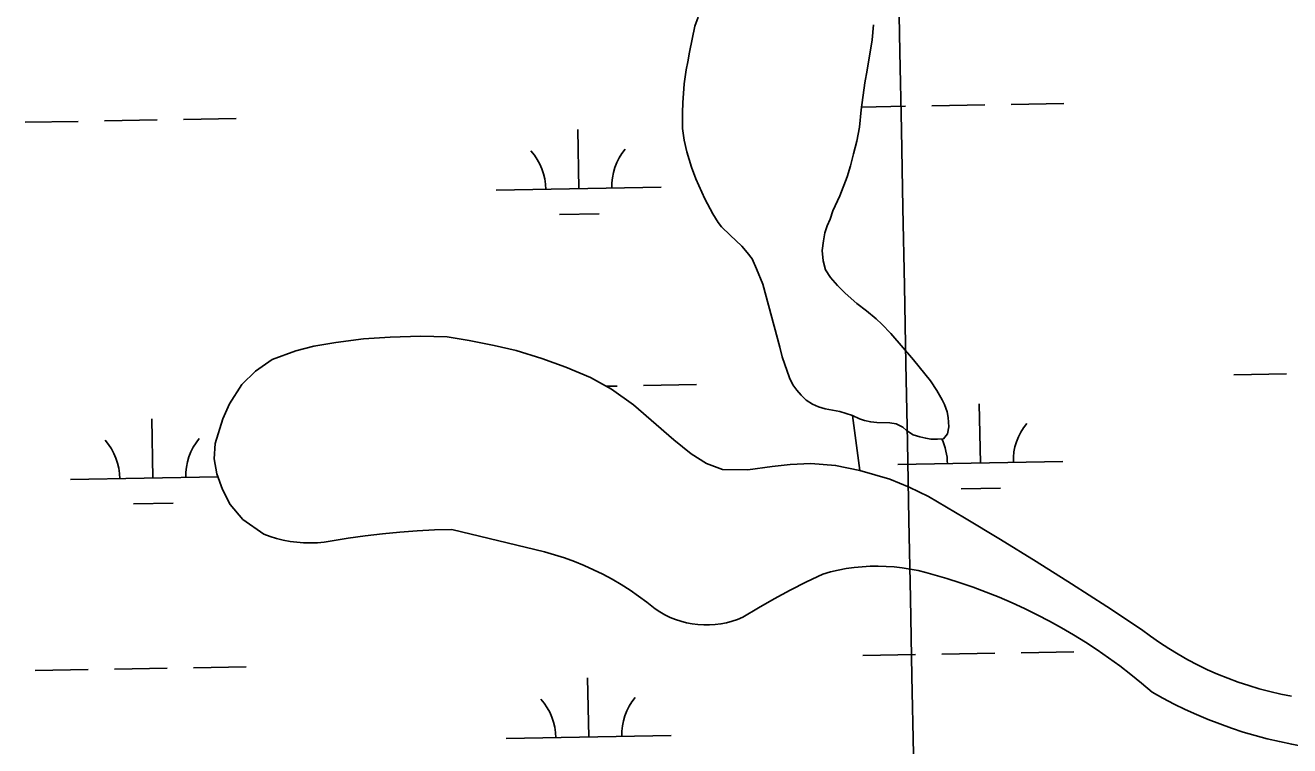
# Model space of a CAD drawing. Extents: x 3957609 to 3995875, y 234277 to 260273.
# Drawn here: x 3982346 to 3983113, y 254072 to 254509 of the extents above; entities that cross this region are included whole.
import ezdxf

# ---------------------------------------------------------------- set-up
doc = ezdxf.new("R2010")
doc.units = 0
for name, color, linetype in [('V-GRID-MAJR', 7, 'Continuous'), ('V-TOPO-SHOR', 7, 'Continuous'), ('V-WETL-SWMP', 7, 'Continuous')]:
    doc.layers.add(name, color=color, linetype=linetype)

msp = doc.modelspace()

# ---------------------------------------------------------------- linework, layer by layer
at = {"layer": 'V-GRID-MAJR'}
msp.add_spline([(3983152.998, 240103.582), (3983094.879, 243130.385), (3982978.522, 249190.173), (3982862.165, 255249.95), (3982803.928, 258282.928)], degree=3, dxfattribs=at)
at = {"layer": 'V-TOPO-SHOR'}
msp.add_line((3982847.891, 254271.792), (3982852.321, 254238.483), dxfattribs=at)
for points in [[(3982754.295, 254513.591), (3982752.393, 254508.023), (3982749.01, 254492.265), (3982748.09, 254486.353), (3982747.025, 254481.593), (3982745.901, 254473.047), (3982745.055, 254461.533), (3982744.799, 254455.772), (3982744.803, 254445.89), (3982745.843, 254438.958), (3982747.375, 254431.849), (3982750.191, 254422.582), (3982752.876, 254415.457), (3982758.281, 254403.347), (3982763.237, 254394.209), (3982766.446, 254388.886), (3982768.38, 254386.22)], [(3982847.891, 254271.792), (3982852.145, 254269.912), (3982855.256, 254268.873), (3982859.03, 254267.989), (3982862.647, 254267.602), (3982870.55, 254267.475), (3982874.327, 254266.754), (3982878.41, 254264.712), (3982880.684, 254262.699), (3982884.759, 254260.163), (3982888.693, 254258.947), (3982892.302, 254258.064), (3982895.423, 254257.519), (3982899.54, 254257.454), (3982903.003, 254257.726), (3982905.52, 254260.651), (3982906.249, 254264.923), (3982906.011, 254270.69), (3982905.407, 254274.157), (3982903.666, 254278.468), (3982902.233, 254281.456), (3982899.028, 254286.943), (3982895.171, 254292.933), (3982885.001, 254305.615), (3982871.095, 254321.648), (3982865.752, 254327.336), (3982862.344, 254330.518), (3982856.495, 254335.39), (3982850.472, 254339.769), (3982843.49, 254345.977), (3982838.792, 254350.828), (3982834.587, 254355.672), (3982831.532, 254360.167), (3982830.137, 254365.625), (3982829.58, 254371.892), (3982830.334, 254377.809), (3982831.237, 254382.734), (3982832.619, 254386.83), (3982834.333, 254390.92), (3982836.062, 254395.999), (3982840.162, 254405.156), (3982844.629, 254416.61), (3982846.714, 254423.33), (3982848.477, 254430.549), (3982850.578, 254438.255), (3982852.198, 254446.793), (3982853.191, 254457.316), (3982855.43, 254473.585), (3982856.872, 254481.302), (3982859.806, 254499.865), (3982860.611, 254508.911)], [(3982768.38, 254386.22), (3982773.735, 254381.358), (3982780.872, 254374.491), (3982783.942, 254370.817), (3982787.006, 254366.815), (3982789.709, 254360.843), (3982793.513, 254351.557), (3982803.931, 254313.346), (3982805.317, 254307.394), (3982809.725, 254294.805), (3982811.795, 254290.49), (3982814.214, 254287.158), (3982816.798, 254284.152), (3982819.881, 254281.139), (3982823.631, 254278.771), (3982827.391, 254277.063), (3982831.323, 254275.847), (3982840.191, 254274.223), (3982847.891, 254271.792)], [(3982477.596, 254290.722), (3982485.985, 254298.844), (3982495.916, 254305.823), (3982510.284, 254311.171), (3982521.264, 254313.895), (3982534.688, 254316.133), (3982551.46, 254318.316), (3982567.544, 254319.398), (3982585.852, 254319.994), (3982602.135, 254319.508), (3982615.488, 254317.284), (3982630.615, 254314.362), (3982643.953, 254311.247), (3982659.5, 254306.532), (3982674.141, 254301.162), (3982688.991, 254294.899), (3982701.818, 254287.774), (3982715.056, 254278.411), (3982739.482, 254257.04), (3982750.056, 254248.613), (3982759.334, 254242.661), (3982769.096, 254239.157), (3982784.489, 254238.907), (3982799.249, 254240.902), (3982810.204, 254242.063), (3982822.711, 254242.755), (3982837.643, 254241.621), (3982852.321, 254238.483)], [(3983029.565, 254103.962), (3983023.153, 254109.439), (3983016.605, 254114.751), (3983009.927, 254119.898), (3983003.121, 254124.877), (3982996.195, 254129.681), (3982989.148, 254134.312), (3982981.988, 254138.764), (3982974.72, 254143.036), (3982967.345, 254147.126), (3982959.87, 254151.027), (3982952.3, 254154.74), (3982944.641, 254158.263), (3982936.893, 254161.593), (3982929.068, 254164.729), (3982921.164, 254167.667), (3982913.19, 254170.406), (3982905.149, 254172.943), (3982892.37, 254176.627), (3982887.641, 254177.776), (3982882.867, 254178.725), (3982878.056, 254179.47), (3982873.219, 254180.013), (3982868.363, 254180.351), (3982863.497, 254180.484), (3982858.631, 254180.41), (3982853.771, 254180.134), (3982848.927, 254179.65), (3982844.108, 254178.962), (3982839.322, 254178.073), (3982834.579, 254176.984), (3982829.885, 254175.694), (3982819.954, 254170.924), (3982810.144, 254165.912), (3982800.459, 254160.665), (3982790.903, 254155.185), (3982781.485, 254149.473), (3982778.249, 254148.148), (3982774.935, 254147.034), (3982771.556, 254146.135), (3982768.126, 254145.457), (3982764.658, 254145.002), (3982761.171, 254144.773), (3982757.675, 254144.767), (3982754.185, 254144.988), (3982750.718, 254145.432), (3982747.285, 254146.102), (3982743.904, 254146.991), (3982740.586, 254148.095), (3982737.348, 254149.412), (3982734.2, 254150.933), (3982731.157, 254152.656), (3982728.233, 254154.57), (3982723.291, 254158.537), (3982718.208, 254162.32), (3982712.989, 254165.914), (3982707.644, 254169.318), (3982702.18, 254172.523), (3982696.599, 254175.53), (3982690.916, 254178.327), (3982685.132, 254180.918), (3982679.261, 254183.296), (3982673.303, 254185.458), (3982667.274, 254187.404), (3982661.175, 254189.126), (3982604.937, 254202.754), (3982594.412, 254202.399), (3982583.898, 254201.826), (3982573.398, 254201.035), (3982562.916, 254200.024), (3982552.457, 254198.793), (3982542.026, 254197.345), (3982527.522, 254195.068), (3982523.388, 254194.685), (3982519.238, 254194.535), (3982515.087, 254194.615), (3982510.948, 254194.928), (3982506.832, 254195.471), (3982502.752, 254196.245), (3982498.721, 254197.245), (3982494.752, 254198.465), (3982490.859, 254199.907), (3982478.284, 254208.814), (3982470.619, 254217.864), (3982465.855, 254226.867), (3982462.439, 254236.517), (3982460.801, 254245.471), (3982461.397, 254254.832), (3982466.105, 254269.932), (3982470.043, 254279.017), (3982477.596, 254290.722)], [(3982852.321, 254238.483), (3982870.536, 254233.279), (3982882.283, 254228.405), (3982894.018, 254222.636), (3982915.891, 254209.735), (3982937.632, 254196.62), (3982959.243, 254183.285), (3982980.718, 254169.738), (3983002.058, 254155.973), (3983023.261, 254142), (3983028.615, 254137.98), (3983034.095, 254134.133), (3983039.697, 254130.466), (3983045.415, 254126.982), (3983051.241, 254123.683), (3983057.172, 254120.574), (3983063.199, 254117.659), (3983069.319, 254114.94), (3983075.52, 254112.421), (3983081.801, 254110.1), (3983088.154, 254107.987), (3983094.573, 254106.078), (3983101.048, 254104.376), (3983107.578, 254102.885), (3983114.15, 254101.607)], [(3983029.565, 254103.962), (3983036.175, 254100.29), (3983042.884, 254096.799), (3983049.685, 254093.494), (3983056.575, 254090.377), (3983063.548, 254087.451), (3983070.599, 254084.717), (3983077.722, 254082.178), (3983084.912, 254079.835), (3983092.164, 254077.691), (3983099.472, 254075.747), (3983106.831, 254074.004), (3983114.234, 254072.464), (3983121.678, 254071.127)]]:
    msp.add_lwpolyline(points, dxfattribs=at)
at = {"layer": 'V-WETL-SWMP'}
for p, q in [((3982853.415, 254458.941), (3982880.103, 254459.426)), ((3982896.1, 254459.717), (3982928.095, 254460.299)), ((3982944.093, 254460.59), (3982976.087, 254461.172)), ((3982346.283, 254449.72), (3982378.278, 254450.302)), ((3982394.275, 254450.593), (3982426.27, 254451.174)), ((3982442.267, 254451.465), (3982474.262, 254452.047)), ((3982681.916, 254409.385), (3982681.262, 254445.379)), ((3982631.924, 254408.476), (3982731.908, 254410.294)), ((3982670.199, 254393.738), (3982694.195, 254394.175)), ((3983079.098, 254296.516), (3983111.092, 254297.098)), ((3982698.537, 254289.596), (3982705.252, 254289.718)), ((3982721.249, 254290.009), (3982753.244, 254290.591)), ((3982925.454, 254242.972), (3982924.799, 254278.966)), ((3982423.629, 254233.847), (3982422.974, 254269.841)), ((3982875.462, 254242.063), (3982975.446, 254243.881)), ((3982373.637, 254232.938), (3982463.131, 254234.566)), ((3982913.736, 254227.325), (3982937.732, 254227.762)), ((3982411.911, 254218.201), (3982435.907, 254218.637)), ((3982902.149, 254127.097), (3982934.143, 254127.679)), ((3982950.141, 254127.97), (3982982.135, 254128.552)), ((3982854.156, 254126.225), (3982886.151, 254126.806)), ((3982352.331, 254117.1), (3982384.326, 254117.682)), ((3982400.323, 254117.972), (3982432.318, 254118.554)), ((3982448.316, 254118.845), (3982480.31, 254119.427)), ((3982687.964, 254076.765), (3982687.31, 254112.759)), ((3982637.972, 254075.856), (3982737.956, 254077.674))]:
    msp.add_line(p, q, dxfattribs=at)
for points in [[(3982754.295, 254513.591), (3982752.393, 254508.022), (3982749.01, 254492.266), (3982748.091, 254486.352), (3982747.026, 254481.593), (3982745.9, 254473.047), (3982745.055, 254461.532), (3982744.798, 254455.772), (3982744.803, 254445.89), (3982745.844, 254438.957), (3982747.376, 254431.85), (3982750.191, 254422.582), (3982752.876, 254415.456), (3982758.28, 254403.347), (3982763.238, 254394.208), (3982766.446, 254388.886), (3982768.379, 254386.22)], [(3982847.892, 254271.792), (3982852.144, 254269.912), (3982855.256, 254268.874), (3982859.03, 254267.989), (3982862.647, 254267.601), (3982870.55, 254267.474), (3982874.326, 254266.754), (3982878.411, 254264.712), (3982880.684, 254262.699), (3982884.76, 254260.163), (3982888.694, 254258.946), (3982892.303, 254258.065), (3982895.423, 254257.52), (3982899.539, 254257.454), (3982903.002, 254257.727), (3982905.52, 254260.651), (3982906.248, 254264.922), (3982906.011, 254270.69), (3982905.408, 254274.158), (3982903.666, 254278.468), (3982902.232, 254281.456), (3982899.027, 254286.942), (3982895.171, 254292.934), (3982885, 254305.614), (3982871.095, 254321.649), (3982865.752, 254327.335), (3982862.344, 254330.519), (3982856.494, 254335.39), (3982850.471, 254339.769), (3982843.489, 254345.976), (3982838.792, 254350.828), (3982834.588, 254355.671), (3982831.531, 254360.168), (3982830.137, 254365.625), (3982829.579, 254371.892), (3982830.333, 254377.809), (3982831.236, 254382.735), (3982832.62, 254386.83), (3982834.333, 254390.92), (3982836.062, 254395.998), (3982840.162, 254405.155), (3982844.629, 254416.611), (3982846.714, 254423.33), (3982848.477, 254430.548), (3982850.578, 254438.255), (3982852.198, 254446.793), (3982853.191, 254457.317), (3982855.43, 254473.586), (3982856.872, 254481.303), (3982859.807, 254499.866), (3982860.612, 254508.911)], [(3982768.379, 254386.22), (3982773.736, 254381.358), (3982780.872, 254374.49), (3982783.942, 254370.817), (3982787.006, 254366.815), (3982789.71, 254360.842), (3982793.512, 254351.558), (3982803.93, 254313.346), (3982805.317, 254307.394), (3982809.725, 254294.806), (3982811.796, 254290.491), (3982814.213, 254287.158), (3982816.799, 254284.152), (3982819.88, 254281.138), (3982823.63, 254278.771), (3982827.39, 254277.064), (3982831.323, 254275.847), (3982840.191, 254274.222), (3982847.892, 254271.792)], [(3983088.155, 254107.986), (3983081.802, 254110.101), (3983075.521, 254112.42), (3983069.318, 254114.94), (3983063.2, 254117.659), (3983057.172, 254120.574), (3983051.242, 254123.683), (3983045.415, 254126.981), (3983039.697, 254130.466), (3983034.095, 254134.133), (3983028.615, 254137.979), (3983023.261, 254142), (3983002.059, 254155.974), (3982980.719, 254169.737), (3982959.243, 254183.285), (3982937.632, 254196.619), (3982915.89, 254209.736), (3982894.018, 254222.636), (3982882.284, 254228.404), (3982870.535, 254233.28), (3982852.321, 254238.483), (3982837.643, 254241.621), (3982822.71, 254242.755), (3982810.203, 254242.064), (3982799.249, 254240.902), (3982784.489, 254238.908), (3982769.096, 254239.157), (3982759.333, 254242.661), (3982750.057, 254248.613), (3982739.482, 254257.04), (3982715.056, 254278.411), (3982701.818, 254287.774), (3982688.99, 254294.899), (3982674.14, 254301.163), (3982659.499, 254306.532), (3982643.954, 254311.246), (3982630.615, 254314.362), (3982615.488, 254317.284), (3982602.135, 254319.508), (3982585.852, 254319.994), (3982567.544, 254319.397), (3982551.46, 254318.317), (3982534.688, 254316.133), (3982521.263, 254313.895), (3982510.284, 254311.171), (3982495.916, 254305.824), (3982485.985, 254298.844), (3982477.597, 254290.722), (3982470.044, 254279.017), (3982466.104, 254269.932), (3982461.397, 254254.833), (3982460.8, 254245.47), (3982462.44, 254236.518), (3982465.855, 254226.867), (3982470.619, 254217.864), (3982478.284, 254208.814), (3982490.86, 254199.908), (3982494.753, 254198.466), (3982498.721, 254197.244), (3982502.751, 254196.245), (3982506.831, 254195.472), (3982510.947, 254194.929), (3982515.087, 254194.616), (3982519.238, 254194.535), (3982523.387, 254194.685), (3982527.522, 254195.068), (3982542.026, 254197.345), (3982552.457, 254198.793), (3982562.915, 254200.023), (3982573.397, 254201.035), (3982583.897, 254201.827), (3982594.412, 254202.4), (3982604.937, 254202.754), (3982661.175, 254189.126), (3982667.273, 254187.403), (3982673.304, 254185.459), (3982679.26, 254183.296), (3982685.133, 254180.918), (3982690.916, 254178.328), (3982696.6, 254175.529), (3982702.179, 254172.524), (3982707.645, 254169.318), (3982712.99, 254165.915), (3982718.208, 254162.32), (3982723.291, 254158.537), (3982728.233, 254154.571), (3982731.158, 254152.656), (3982734.201, 254150.933), (3982737.348, 254149.411), (3982740.587, 254148.094), (3982743.904, 254146.99), (3982747.285, 254146.101), (3982750.717, 254145.433), (3982754.185, 254144.988), (3982757.674, 254144.767), (3982761.171, 254144.772), (3982764.659, 254145.002), (3982768.126, 254145.457), (3982771.556, 254146.135), (3982774.935, 254147.033), (3982778.249, 254148.147)], [(3982778.249, 254148.147), (3982781.484, 254149.472), (3982790.903, 254155.184), (3982800.459, 254160.665), (3982810.145, 254165.912), (3982819.955, 254170.923), (3982829.885, 254175.693), (3982834.579, 254176.983), (3982839.322, 254178.074), (3982844.108, 254178.963), (3982848.927, 254179.65), (3982853.77, 254180.133), (3982858.63, 254180.411), (3982863.497, 254180.484), (3982868.363, 254180.351), (3982873.218, 254180.013), (3982878.056, 254179.471), (3982882.866, 254178.724), (3982887.64, 254177.776), (3982892.37, 254176.627), (3982905.149, 254172.943), (3982913.189, 254170.405), (3982921.164, 254167.667), (3982929.067, 254164.729), (3982936.894, 254161.594), (3982944.64, 254158.264), (3982952.301, 254154.741), (3982959.87, 254151.027), (3982967.344, 254147.125), (3982974.719, 254143.037), (3982981.988, 254138.765), (3982989.148, 254134.312), (3982996.194, 254129.681), (3983003.122, 254124.876), (3983009.927, 254119.898), (3983016.605, 254114.751), (3983023.153, 254109.438), (3983029.565, 254103.963), (3983036.175, 254100.29), (3983042.884, 254096.799), (3983049.685, 254093.494), (3983056.575, 254090.377), (3983063.548, 254087.451), (3983070.599, 254084.717), (3983077.722, 254082.178), (3983084.912, 254079.835), (3983092.164, 254077.691), (3983099.472, 254075.747), (3983106.831, 254074.004), (3983114.234, 254072.464)], [(3983114.149, 254101.607), (3983107.577, 254102.886), (3983101.049, 254104.377), (3983094.573, 254106.077), (3983088.155, 254107.986)]]:
    msp.add_lwpolyline(points, dxfattribs=at)
for centre, start, end in [((3982626.674, 254408.855), 0.269879, 41.813537), ((3982737.141, 254410.864), 140.269876, 181.813534), ((3982980.679, 254244.451), 140.269876, 181.813534), ((3982478.854, 254235.326), 140.269876, 181.813534), ((3982870.211, 254242.442), 0.269879, 25.558212), ((3982368.386, 254233.318), 0.269879, 41.813537), ((3982632.722, 254076.235), 0.269879, 41.813537), ((3982743.189, 254078.244), 140.269876, 181.813534)]:
    msp.add_arc(centre, 35.246, start, end, dxfattribs=at)

doc.saveas('drawing.dxf')
